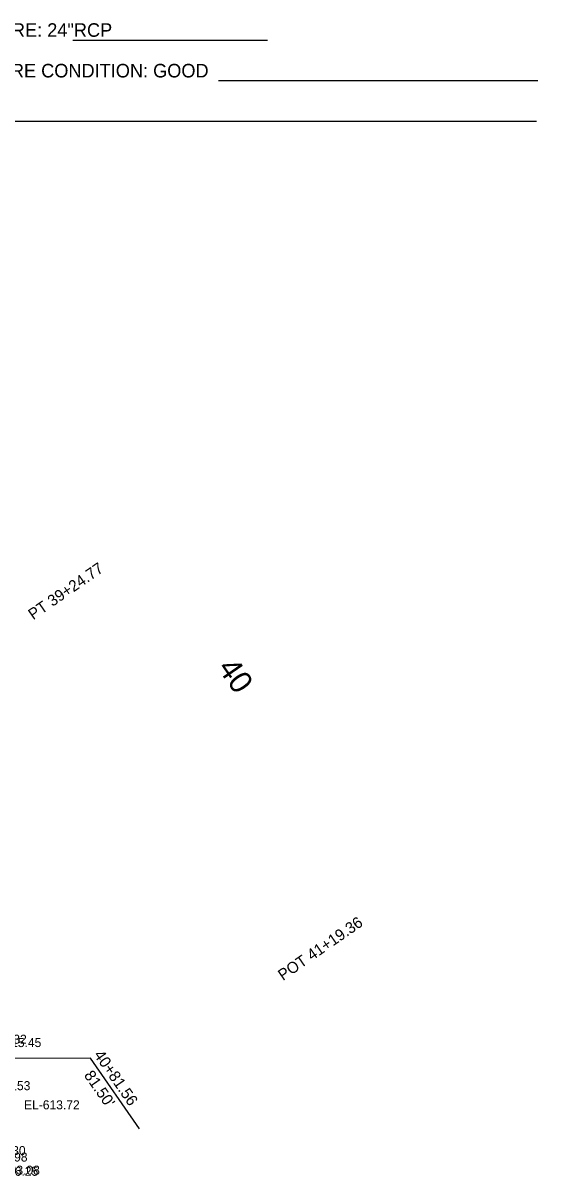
# Model space of a CAD drawing. Extents: x 1729869 to 1735532, y 648588 to 653771.
# Drawn here: x 1732135 to 1732364, y 650810 to 651321 of the extents above; entities that cross this region are included whole.
import ezdxf

# ---------------------------------------------------------------- set-up
doc = ezdxf.new("R2010")
doc.units = 0
for name, color, linetype in [('SURVEY - CENTERLINE - Preliminary Curve Text', 7, 'Continuous'), ('SURVEY - CENTERLINE - Preliminary Text', 7, 'Continuous'), ('SURVEY - DRAINAGE - Area Shapes Text', 7, 'Continuous'), ('SURVEY - DTM - Breaklines - Points - Elevations', 7, 'Continuous'), ('SURVEY - NON-TRANSPORTATION - Features - Points - Elevations', 7, 'Continuous'), ('SURVEY - NON-TRANSPORTATION - Features - Points - Numbers', 7, 'Continuous'), ('SURVEY - PROPERTY - ROW Lines - Points - Numbers', 7, 'Continuous'), ('SURVEY - PROPERTY - Station and Offset Flags', 7, 'Continuous')]:
    doc.layers.add(name, color=color, linetype=linetype)

msp = doc.modelspace()

# ---------------------------------------------------------------- linework, layer by layer
at = {"layer": 'SURVEY - DRAINAGE - Area Shapes Text'}
for p, q in [((1732157.33, 651313.47), (1732243.58, 651313.47)), ((1732221.93, 651295.47), (1732363.53, 651295.47)), ((1732098.58, 651277.47), (1732362.93, 651277.47))]:
    msp.add_line(p, q, dxfattribs=at)
at = {"layer": 'SURVEY - PROPERTY - Station and Offset Flags'}
msp.add_line((1732186.83, 650830.5), (1732165.13, 650861.86), dxfattribs=at)
msp.add_lwpolyline([(1732165.13, 650861.86), (1732130.1, 650861.74)], dxfattribs=at)

# ---------------------------------------------------------------- texts
at = {"layer": 'SURVEY - CENTERLINE - Preliminary Curve Text'}
for s, p in [('PT 39+24.77', (1732139.74, 651056.05)), ('POT 41+19.36', (1732250.47, 650896.04))]:
    msp.add_text(s, height=5, rotation=34.6858, dxfattribs=at).set_placement(p)
at = {"layer": 'SURVEY - CENTERLINE - Preliminary Text'}
msp.add_text('40', height=10, rotation=304.6858, dxfattribs=at).set_placement((1732221.22, 651034.95))
at = {"layer": 'SURVEY - DRAINAGE - Area Shapes Text'}
for s, p in [('PRESENT STRUCTURE: 24"RCP                      ', (1732051.58, 651314.91)), ('EXISTING STRUCTURE CONDITION: GOOD                      ', (1732051.58, 651296.89))]:
    msp.add_text(s, height=6.0198, dxfattribs=at).set_placement(p)
at = {"layer": 'SURVEY - DTM - Breaklines - Points - Elevations'}
for s, p in [('EL-577.30', (1732111.69, 650818.85)), ('EL-576.98', (1732112.54, 650815.97)), ('EL-576.25', (1732117.28, 650809.65)), ('EL-593.08', (1732118.01, 650810.16))]:
    msp.add_text(s, height=4, dxfattribs=at).set_placement(p)
at = {"layer": 'SURVEY - NON-TRANSPORTATION - Features - Points - Elevations'}
for s, p in [('EL-615.45', (1732118.65, 650866.76)), ('EL-613.72', (1732135.67, 650839.14))]:
    msp.add_text(s, height=4, dxfattribs=at).set_placement(p)
at = {"layer": 'SURVEY - NON-TRANSPORTATION - Features - Points - Numbers'}
msp.add_text('SP15153', height=4, dxfattribs=at).set_placement((1732116.48, 650847.64))
at = {"layer": 'SURVEY - PROPERTY - ROW Lines - Points - Numbers'}
msp.add_text('SP032', height=4, dxfattribs=at).set_placement((1732120.81, 650868.24))
at = {"layer": 'SURVEY - PROPERTY - Station and Offset Flags'}
for s, p in [('40+81.56', (1732166.42, 650863.28)), ("81.50'", (1732162.04, 650854.24))]:
    msp.add_text(s, height=5, rotation=304.6858, dxfattribs=at).set_placement(p)

doc.saveas('drawing.dxf')
